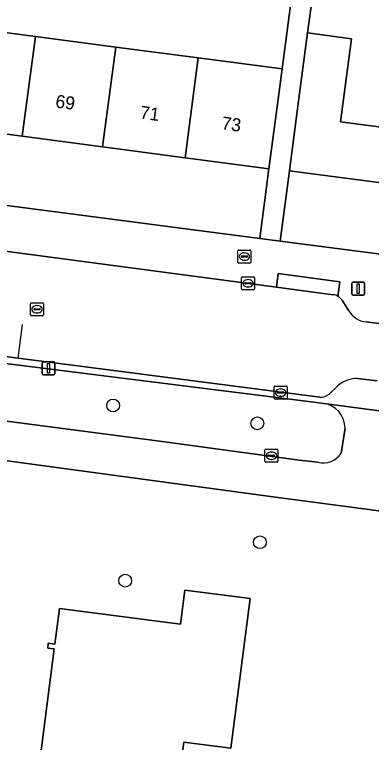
# Model space of a CAD drawing. Extents: x 162184 to 163154, y 385507 to 386516.
# Drawn here: x 162458.7 to 162486.1, y 386091 to 386146.9 of the extents above; entities that cross this region are included whole.
import ezdxf

# ---------------------------------------------------------------- set-up
doc = ezdxf.new("R2010")
doc.units = 0
for name, color, linetype in [('IMGEO_Boom', 7, 'Continuous'), ('IMGEO_Brandkraan', 7, 'Continuous'), ('IMGEO_Erf', 7, 'Continuous'), ('IMGEO_Groenvoorziening', 7, 'Continuous'), ('IMGEO_Hek', 7, 'Continuous'), ('IMGEO_Kolk', 7, 'Continuous'), ('IMGEO_Lichtmast', 7, 'Continuous'), ('IMGEO_Pand', 7, 'Continuous'), ('IMGEO_Pand_nummerreeks', 7, 'Continuous'), ('IMGEO_Rijbaan_lokaal_gesloten', 7, 'Continuous'), ('IMGEO_Rioolput', 7, 'Continuous'), ('IMGEO_Voetpad_open', 7, 'Continuous')]:
    doc.layers.add(name, color=color, linetype=linetype)

msp = doc.modelspace()

# ---------------------------------------------------------------- linework, layer by layer
at = {"layer": 'IMGEO_Boom'}
for centre in [(162466.246, 386116.882), (162477.327, 386115.51), (162477.519, 386106.375), (162467.171, 386103.428)]:
    msp.add_circle(centre, 0.489, dxfattribs=at)
at = {"layer": 'IMGEO_Brandkraan'}
for p, q in [((162475.833, 386127.899), (162475.833, 386128.751)), ((162475.908, 386128.825), (162476.76, 386128.825)), ((162476.321, 386128.605), (162476.346, 386128.605)), ((162476.834, 386128.751), (162476.834, 386127.899)), ((162476.092, 386128.319), (162476.092, 386128.331)), ((162476.53, 386128.282), (162476.132, 386128.282)), ((162476.135, 386128.368), (162476.533, 386128.368)), ((162476.344, 386128.045), (162476.319, 386128.045)), ((162476.576, 386128.331), (162476.576, 386128.319)), ((162476.76, 386127.825), (162475.908, 386127.825))]:
    msp.add_line(p, q, dxfattribs=at)
for points in [[(162475.833, 386127.899), (162475.833, 386128.751)], [(162475.908, 386128.825), (162476.76, 386128.825)], [(162476.834, 386128.751), (162476.834, 386127.899)], [(162476.76, 386127.825), (162475.908, 386127.825)]]:
    msp.add_lwpolyline(points, dxfattribs=at)
for centre, radius, start, end in [((162475.91, 386128.749), 0.0765, 91.552, 178.448), ((162475.91, 386128.749), 0.0765, 91.552, 178.448), ((162476.758, 386128.749), 0.0765, 1.552, 88.448), ((162476.758, 386128.749), 0.0765, 1.552, 88.448), ((162475.91, 386127.901), 0.0765, 181.552, 268.448), ((162475.91, 386127.901), 0.0765, 181.552, 268.448), ((162476.132, 386128.328), 0.0403, 85.8775, 175.7526), ((162476.129, 386128.318), 0.0366, 178.938, 274.7102), ((162476.533, 386128.325), 0.043, 264.8664, 352.4533), ((162476.537, 386128.33), 0.0386, 1.7309, 96.639), ((162476.758, 386127.901), 0.0765, 271.552, 358.448), ((162476.758, 386127.901), 0.0765, 271.552, 358.448)]:
    msp.add_arc(centre, radius, start, end, dxfattribs=at)
for centre, major_axis, ratio, start_param, end_param in [((162476.32, 386128.325), (-0.387, 0.002), 0.722429, 4.712389, 7.853982), ((162476.345, 386128.325), (-0.39, 0.002), 0.717154, 1.570796, 4.712389)]:
    msp.add_ellipse(centre, major_axis=major_axis, ratio=ratio, start_param=start_param, end_param=end_param, dxfattribs=at)
at = {"layer": 'IMGEO_Erf'}
for points in [[(162505.229, 386175.825), (162500, 386176.51), (162485.436, 386178.419), (162484.936, 386174.584), (162500, 386172.62), (162500.545, 386172.549), (162500.042, 386168.686), (162503.084, 386168.289), (162502.215, 386161.625), (162501.38, 386155.217), (162500.556, 386148.897), (162500, 386144.635), (162499.732, 386142.582), (162498.919, 386136.344), (162495.581, 386136.779), (162495.077, 386132.917), (162479.792, 386134.91), (162479.088, 386129.516), (162498.874, 386126.939), (162500, 386127.02)], [(162345.395, 386146.93), (162477.513, 386129.721), (162478.217, 386135.069), (162471.78, 386135.916), (162465.433, 386136.751), (162459.26, 386137.563), (162452.79, 386138.415), (162446.605, 386139.228), (162439.92, 386140.108), (162440.573, 386145.066), (162440.929, 386147.77), (162447.617, 386146.89), (162453.802, 386146.076), (162460.272, 386145.225), (162466.445, 386144.413), (162472.792, 386143.578), (162479.226, 386142.731), (162480.617, 386153.295)], [(162500, 386107.017), (162478.348, 386109.886), (162457.918, 386112.66), (162455.485, 386112.99), (162449.855, 386113.717), (162449.205, 386108.402), (162439.124, 386109.633), (162438.579, 386105.162), (162439.074, 386105.102), (162438.419, 386099.738), (162450.792, 386098.225), (162450.404, 386095.045), (162453.181, 386094.693), (162452.861, 386092.073), (162450.086, 386092.442), (162449.77, 386089.853), (162439.688, 386091.084), (162439.142, 386086.614)], [(162460.323, 386087.377), (162461.718, 386098.188), (162461.216, 386098.253), (162461.264, 386098.622), (162461.772, 386098.556), (162462.124, 386101.287), (162471.428, 386100.086), (162471.765, 386102.696), (162476.768, 386102.051), (162475.283, 386090.549), (162471.688, 386091.014), (162470.588, 386082.498)]]:
    msp.add_lwpolyline(points, dxfattribs=at)
msp.add_lwpolyline([(162493.549, 386156.233), (162494.385, 386162.641), (162495.198, 386168.876), (162487.787, 386169.843), (162486.979, 386163.648), (162483.568, 386164.093), (162483.201, 386161.508), (162485.865, 386161.16), (162485.384, 386157.476), (162482.817, 386157.811), (162482.483, 386155.188), (162485.041, 386154.854), (162484.592, 386151.41), (162484.142, 386147.966), (162481.558, 386148.303), (162481.172, 386145.494), (162484.549, 386145.054), (162483.717, 386138.673), (162491.133, 386137.706), (162491.901, 386143.597), (162492.725, 386149.913)], close=True, dxfattribs=at)
at = {"layer": 'IMGEO_Groenvoorziening'}
for points in [[(162482.448, 386117.039), (162481.668, 386117.141), (162438.968, 386122.49)], [(162438.274, 386118.256), (162470.008, 386114.128), (162480.533, 386112.69), (162481.986, 386112.52)], [(162483.76, 386113.218), (162484.07, 386115.137)]]:
    msp.add_lwpolyline(points, dxfattribs=at)
for centre, radius, start, end in [((162482.12, 386115.117), 1.95, 0.5891, 80.3251), ((162482.4, 386114.071), 1.605, 255.043, 327.9124)]:
    msp.add_arc(centre, radius, start, end, dxfattribs=at)
at = {"layer": 'IMGEO_Hek'}
msp.add_lwpolyline([(162458.948, 386120.525), (162459.287, 386123.11)], dxfattribs=at)
at = {"layer": 'IMGEO_Kolk'}
for p, q in [((162476.187, 386126.771), (162477.039, 386126.771)), ((162476.112, 386125.845), (162476.112, 386126.697)), ((162476.371, 386126.265), (162476.371, 386126.277)), ((162476.809, 386126.228), (162476.411, 386126.228)), ((162476.414, 386126.314), (162476.812, 386126.314)), ((162476.6, 386126.551), (162476.625, 386126.551)), ((162476.855, 386126.277), (162476.855, 386126.265)), ((162477.113, 386126.697), (162477.113, 386125.845)), ((162477.039, 386125.771), (162476.187, 386125.771)), ((162476.623, 386125.991), (162476.598, 386125.991)), ((162478.689, 386118.376), (162479.541, 386118.376)), ((162478.614, 386117.45), (162478.614, 386118.302)), ((162478.873, 386117.87), (162478.873, 386117.882)), ((162479.311, 386117.833), (162478.913, 386117.833)), ((162478.916, 386117.919), (162479.314, 386117.919)), ((162479.102, 386118.156), (162479.127, 386118.156)), ((162479.357, 386117.882), (162479.357, 386117.87)), ((162479.615, 386118.302), (162479.615, 386117.45)), ((162479.541, 386117.376), (162478.689, 386117.376)), ((162479.125, 386117.596), (162479.1, 386117.596)), ((162477.911, 386112.594), (162477.911, 386113.446)), ((162477.986, 386113.52), (162478.838, 386113.52)), ((162478.912, 386113.446), (162478.912, 386112.594)), ((162478.17, 386113.014), (162478.17, 386113.026)), ((162478.608, 386112.977), (162478.21, 386112.977)), ((162478.213, 386113.063), (162478.611, 386113.063)), ((162478.399, 386113.3), (162478.424, 386113.3)), ((162478.654, 386113.026), (162478.654, 386113.014)), ((162478.838, 386112.52), (162477.986, 386112.52)), ((162478.422, 386112.74), (162478.397, 386112.74))]:
    msp.add_line(p, q, dxfattribs=at)
for points in [[(162476.187, 386126.771), (162477.039, 386126.771)], [(162476.112, 386125.845), (162476.112, 386126.697)], [(162477.113, 386126.697), (162477.113, 386125.845)], [(162477.039, 386125.771), (162476.187, 386125.771)], [(162478.689, 386118.376), (162479.541, 386118.376)], [(162478.614, 386117.45), (162478.614, 386118.302)], [(162479.615, 386118.302), (162479.615, 386117.45)], [(162479.541, 386117.376), (162478.689, 386117.376)], [(162477.911, 386112.594), (162477.911, 386113.446)], [(162477.986, 386113.52), (162478.838, 386113.52)], [(162478.912, 386113.446), (162478.912, 386112.594)], [(162478.838, 386112.52), (162477.986, 386112.52)]]:
    msp.add_lwpolyline(points, dxfattribs=at)
for centre, radius, start, end in [((162476.189, 386126.695), 0.0765, 91.552, 178.448), ((162476.189, 386126.695), 0.0765, 91.552, 178.448), ((162477.037, 386126.695), 0.0765, 1.552, 88.448), ((162477.037, 386126.695), 0.0765, 1.552, 88.448), ((162476.411, 386126.274), 0.0403, 85.8775, 175.7526), ((162476.408, 386126.264), 0.0366, 178.938, 274.7102), ((162476.812, 386126.271), 0.043, 264.8664, 352.4533), ((162476.816, 386126.276), 0.0386, 1.7309, 96.639), ((162476.189, 386125.847), 0.0765, 181.552, 268.448), ((162476.189, 386125.847), 0.0765, 181.552, 268.448), ((162477.037, 386125.847), 0.0765, 271.552, 358.448), ((162477.037, 386125.847), 0.0765, 271.552, 358.448), ((162478.691, 386118.3), 0.0765, 91.552, 178.448), ((162478.691, 386118.3), 0.0765, 91.552, 178.448), ((162479.539, 386118.3), 0.0765, 1.552, 88.448), ((162479.539, 386118.3), 0.0765, 1.552, 88.448), ((162478.913, 386117.879), 0.0403, 85.8775, 175.7526), ((162478.91, 386117.869), 0.0366, 178.938, 274.7102), ((162479.314, 386117.876), 0.043, 264.8664, 352.4533), ((162479.318, 386117.881), 0.0386, 1.7309, 96.639), ((162478.691, 386117.452), 0.0765, 181.552, 268.448), ((162478.691, 386117.452), 0.0765, 181.552, 268.448), ((162479.539, 386117.452), 0.0765, 271.552, 358.448), ((162479.539, 386117.452), 0.0765, 271.552, 358.448), ((162477.988, 386113.444), 0.0765, 91.552, 178.448), ((162477.988, 386113.444), 0.0765, 91.552, 178.448), ((162478.836, 386113.444), 0.0765, 1.552, 88.448), ((162478.836, 386113.444), 0.0765, 1.552, 88.448), ((162478.21, 386113.023), 0.0403, 85.8775, 175.7526), ((162478.207, 386113.013), 0.0366, 178.938, 274.7102), ((162478.611, 386113.02), 0.043, 264.8664, 352.4533), ((162478.615, 386113.025), 0.0386, 1.7309, 96.639), ((162477.988, 386112.596), 0.0765, 181.552, 268.448), ((162477.988, 386112.596), 0.0765, 181.552, 268.448), ((162478.836, 386112.596), 0.0765, 271.552, 358.448), ((162478.836, 386112.596), 0.0765, 271.552, 358.448)]:
    msp.add_arc(centre, radius, start, end, dxfattribs=at)
for centre, major_axis, ratio, start_param, end_param in [((162476.599, 386126.271), (-0.387, 0.002), 0.722429, 4.712389, 7.853982), ((162476.624, 386126.271), (-0.39, 0.002), 0.717154, 1.570796, 4.712389), ((162479.101, 386117.876), (-0.387, 0.002), 0.722429, 4.712389, 7.853982), ((162479.126, 386117.876), (-0.39, 0.002), 0.717154, 1.570796, 4.712389), ((162478.398, 386113.02), (-0.387, 0.002), 0.722429, 4.712389, 7.853982), ((162478.423, 386113.02), (-0.39, 0.002), 0.717154, 1.570796, 4.712389)]:
    msp.add_ellipse(centre, major_axis=major_axis, ratio=ratio, start_param=start_param, end_param=end_param, dxfattribs=at)
at = {"layer": 'IMGEO_Lichtmast'}
for p, q in [((162484.574, 386125.455), (162484.574, 386126.255)), ((162484.574, 386126.255), (162484.574, 386125.455)), ((162484.674, 386126.355), (162485.464, 386126.355)), ((162485.464, 386126.355), (162484.674, 386126.355)), ((162485.564, 386126.255), (162485.564, 386125.455)), ((162485.564, 386125.455), (162485.564, 386126.255)), ((162485.464, 386125.355), (162484.674, 386125.355)), ((162484.674, 386125.355), (162485.464, 386125.355)), ((162460.785, 386119.345), (162460.785, 386120.145)), ((162460.785, 386120.145), (162460.785, 386119.345)), ((162460.885, 386120.245), (162461.675, 386120.245)), ((162461.675, 386120.245), (162460.885, 386120.245)), ((162461.775, 386120.145), (162461.775, 386119.345)), ((162461.775, 386119.345), (162461.775, 386120.145)), ((162461.675, 386119.245), (162460.885, 386119.245)), ((162460.885, 386119.245), (162461.675, 386119.245))]:
    msp.add_line(p, q, dxfattribs=at)
for points in [[(162484.994, 386126.23), (162485.144, 386126.23), (162485.144, 386125.48), (162484.994, 386125.48), (162484.994, 386126.23)], [(162461.205, 386120.12), (162461.355, 386120.12), (162461.355, 386119.37), (162461.205, 386119.37), (162461.205, 386120.12)]]:
    msp.add_lwpolyline(points, dxfattribs=at)
for centre, start, end in [((162484.674, 386126.255), 90, 180), ((162484.674, 386126.255), 90, 180), ((162485.464, 386126.255), 0, 90), ((162485.464, 386126.255), 360, 90), ((162484.674, 386125.455), 180, 270), ((162484.674, 386125.455), 180, 270), ((162485.464, 386125.455), 270, 0), ((162485.464, 386125.455), 270, 0), ((162460.885, 386120.145), 90, 180), ((162460.885, 386120.145), 90, 180), ((162461.675, 386120.145), 0, 90), ((162461.675, 386120.145), 360, 90), ((162460.885, 386119.345), 180, 270), ((162460.885, 386119.345), 180, 270), ((162461.675, 386119.345), 270, 0), ((162461.675, 386119.345), 270, 0)]:
    msp.add_arc(centre, 0.1, start, end, dxfattribs=at)
at = {"layer": 'IMGEO_Pand'}
for points in [[(162460.272, 386145.225), (162453.802, 386146.076), (162452.79, 386138.415), (162459.26, 386137.563)], [(162459.26, 386137.563), (162465.433, 386136.751), (162466.445, 386144.413), (162460.272, 386145.225)], [(162491.901, 386143.597), (162491.133, 386137.706), (162483.717, 386138.673), (162484.549, 386145.054), (162481.172, 386145.494), (162480.439, 386139.869), (162479.792, 386134.91), (162495.077, 386132.917), (162495.581, 386136.779), (162498.919, 386136.344), (162499.732, 386142.582)], [(162472.792, 386143.578), (162466.445, 386144.413), (162465.433, 386136.751), (162471.78, 386135.916)], [(162471.78, 386135.916), (162478.217, 386135.069), (162478.87, 386140.027), (162479.226, 386142.731), (162472.792, 386143.578)]]:
    msp.add_lwpolyline(points, close=True, dxfattribs=at)
msp.add_lwpolyline([(162470.588, 386082.498), (162471.688, 386091.014), (162475.283, 386090.549), (162476.768, 386102.051), (162471.765, 386102.696), (162471.428, 386100.086), (162462.124, 386101.287), (162461.772, 386098.556), (162461.264, 386098.622), (162461.216, 386098.253), (162461.718, 386098.188), (162460.323, 386087.377)], dxfattribs=at)
at = {"layer": 'IMGEO_Rijbaan_lokaal_gesloten'}
for points in [[(162483.155, 386125.393), (162478.798, 386125.983), (162439.406, 386131.193), (162431.953, 386132.179), (162419.58, 386133.815), (162418.517, 386125.775), (162458.948, 386120.525), (162482.119, 386117.517)], [(162484.359, 386124.144), (162483.84, 386124.976)], [(162487.245, 386123.108), (162485.689, 386123.304)], [(162485.026, 386118.96), (162486.538, 386118.78)], [(162482.838, 386117.746), (162483.574, 386118.437)]]:
    msp.add_lwpolyline(points, dxfattribs=at)
for centre, radius, start, end in [((162482.99, 386124.341), 1.065, 59.9874, 81.0999), ((162482.99, 386124.356), 1.052, 36.1132, 59.5737), ((162485.89, 386125.096), 1.803, 211.8573, 263.5914), ((162484.981, 386116.809), 2.151, 88.7903, 130.8271), ((162482.198, 386118.513), 0.999, 265.472, 309.8611)]:
    msp.add_arc(centre, radius, start, end, dxfattribs=at)
at = {"layer": 'IMGEO_Rioolput'}
for p, q in [((162459.896, 386123.85), (162459.896, 386124.702)), ((162459.971, 386124.776), (162460.823, 386124.776)), ((162460.384, 386124.556), (162460.409, 386124.556)), ((162460.897, 386124.702), (162460.897, 386123.85)), ((162460.155, 386124.27), (162460.155, 386124.282)), ((162460.593, 386124.233), (162460.195, 386124.233)), ((162460.198, 386124.319), (162460.596, 386124.319)), ((162460.407, 386123.996), (162460.382, 386123.996)), ((162460.639, 386124.282), (162460.639, 386124.27)), ((162460.823, 386123.776), (162459.971, 386123.776))]:
    msp.add_line(p, q, dxfattribs=at)
for points in [[(162459.896, 386123.85), (162459.896, 386124.702)], [(162459.971, 386124.776), (162460.823, 386124.776)], [(162460.897, 386124.702), (162460.897, 386123.85)], [(162460.823, 386123.776), (162459.971, 386123.776)]]:
    msp.add_lwpolyline(points, dxfattribs=at)
for centre, radius, start, end in [((162459.973, 386124.7), 0.0765, 91.552, 178.448), ((162459.973, 386124.7), 0.0765, 91.552, 178.448), ((162460.821, 386124.7), 0.0765, 1.552, 88.448), ((162460.821, 386124.7), 0.0765, 1.552, 88.448), ((162460.195, 386124.279), 0.0403, 85.8775, 175.7526), ((162460.192, 386124.269), 0.0366, 178.938, 274.7102), ((162460.596, 386124.276), 0.043, 264.8664, 352.4533), ((162460.6, 386124.281), 0.0386, 1.7309, 96.639), ((162459.973, 386123.852), 0.0765, 181.552, 268.448), ((162459.973, 386123.852), 0.0765, 181.552, 268.448), ((162460.821, 386123.852), 0.0765, 271.552, 358.448), ((162460.821, 386123.852), 0.0765, 271.552, 358.448)]:
    msp.add_arc(centre, radius, start, end, dxfattribs=at)
for centre, major_axis, ratio, start_param, end_param in [((162460.383, 386124.276), (-0.387, 0.002), 0.722429, 4.712389, 7.853982), ((162460.408, 386124.276), (-0.39, 0.002), 0.717154, 1.570796, 4.712389)]:
    msp.add_ellipse(centre, major_axis=major_axis, ratio=ratio, start_param=start_param, end_param=end_param, dxfattribs=at)
at = {"layer": 'IMGEO_Voetpad_open'}
for points in [[(162503.083, 386125.373), (162498.874, 386126.939), (162479.088, 386129.516), (162477.513, 386129.721), (162345.395, 386146.93), (162342.796, 386147.231), (162310.208, 386151.62), (162307.719, 386151.881), (162300.419, 386152.832), (162280.789, 386155.39), (162279.545, 386155.552), (162276.659, 386155.928), (162272.878, 386156.421), (162272.377, 386156.487), (162267.776, 386157.086), (162265.987, 386157.319), (162263.283, 386157.672), (162261.989, 386154.265)], [(162480.617, 386153.295), (162479.226, 386142.731), (162478.87, 386140.027), (162478.217, 386135.069), (162477.513, 386129.721), (162479.088, 386129.516), (162479.792, 386134.91), (162480.439, 386139.869), (162481.172, 386145.494), (162481.558, 386148.303)], [(162350.777, 386142.911), (162387.999, 386137.992), (162388.064, 386138.487), (162394.35, 386137.656), (162394.285, 386137.161), (162414.771, 386134.451), (162419.58, 386133.815), (162431.953, 386132.179), (162432.091, 386133.22), (162439.544, 386132.234), (162439.406, 386131.193), (162478.798, 386125.983), (162478.939, 386127.024), (162483.675, 386126.382), (162483.523, 386125.263)], [(162335.977, 386136.365), (162310.353, 386139.77), (162310.282, 386139.248), (162340.574, 386135.313), (162343.99, 386134.88), (162370.427, 386131.472), (162370.591, 386131.46), (162374.85, 386130.906), (162374.947, 386130.882), (162433.897, 386123.153), (162433.998, 386123.151), (162438.832, 386122.519), (162438.968, 386122.49), (162481.668, 386117.141), (162482.448, 386117.039), (162488.462, 386116.238), (162488.565, 386116.214), (162502.033, 386114.344), (162550.987, 386107.982)], [(162482.119, 386117.517), (162458.948, 386120.525), (162418.517, 386125.775), (162413.706, 386126.402), (162349.248, 386134.706)], [(162319.033, 386130.38), (162332.132, 386128.681), (162335.109, 386128.306), (162373.204, 386123.496), (162379.704, 386122.675), (162382.521, 386122.36), (162388.099, 386121.683), (162407.83, 386119.134), (162430.108, 386116.262), (162449.855, 386113.717), (162455.485, 386112.99), (162457.918, 386112.66), (162478.348, 386109.886), (162500, 386107.017), (162527.457, 386103.379), (162530.464, 386102.981), (162535.156, 386102.359), (162549.072, 386100.544)], [(162483.523, 386125.263), (162483.675, 386126.382), (162478.939, 386127.024), (162478.798, 386125.983), (162483.155, 386125.393)], [(162483.84, 386124.976), (162484.359, 386124.144)], [(162485.689, 386123.304), (162487.245, 386123.108)], [(162486.538, 386118.78), (162485.026, 386118.96)], [(162483.574, 386118.437), (162482.838, 386117.746)], [(162481.986, 386112.52), (162480.533, 386112.69), (162470.008, 386114.128), (162438.274, 386118.256)], [(162488.565, 386116.214), (162488.462, 386116.238), (162482.448, 386117.039)], [(162484.07, 386115.137), (162483.76, 386113.218)]]:
    msp.add_lwpolyline(points, dxfattribs=at)
for centre, radius, start, end in [((162482.99, 386124.341), 1.065, 59.9874, 81.0999), ((162482.99, 386124.356), 1.052, 36.1132, 59.5737), ((162485.89, 386125.096), 1.803, 211.8573, 263.5914), ((162484.981, 386116.809), 2.151, 88.7903, 130.8271), ((162482.198, 386118.513), 0.999, 265.472, 309.8611), ((162482.12, 386115.117), 1.95, 0.5891, 80.3251), ((162482.4, 386114.071), 1.605, 255.043, 327.9124)]:
    msp.add_arc(centre, radius, start, end, dxfattribs=at)

# ---------------------------------------------------------------- texts
at = {"layer": 'IMGEO_Pand_nummerreeks'}
for s, p in [('69', (162461.769, 386139.775)), ('71', (162468.264, 386138.921)), ('73', (162474.535, 386138.095))]:
    msp.add_text(s, height=1, rotation=352.5043, dxfattribs=at).set_placement(p)

doc.saveas('drawing.dxf')
